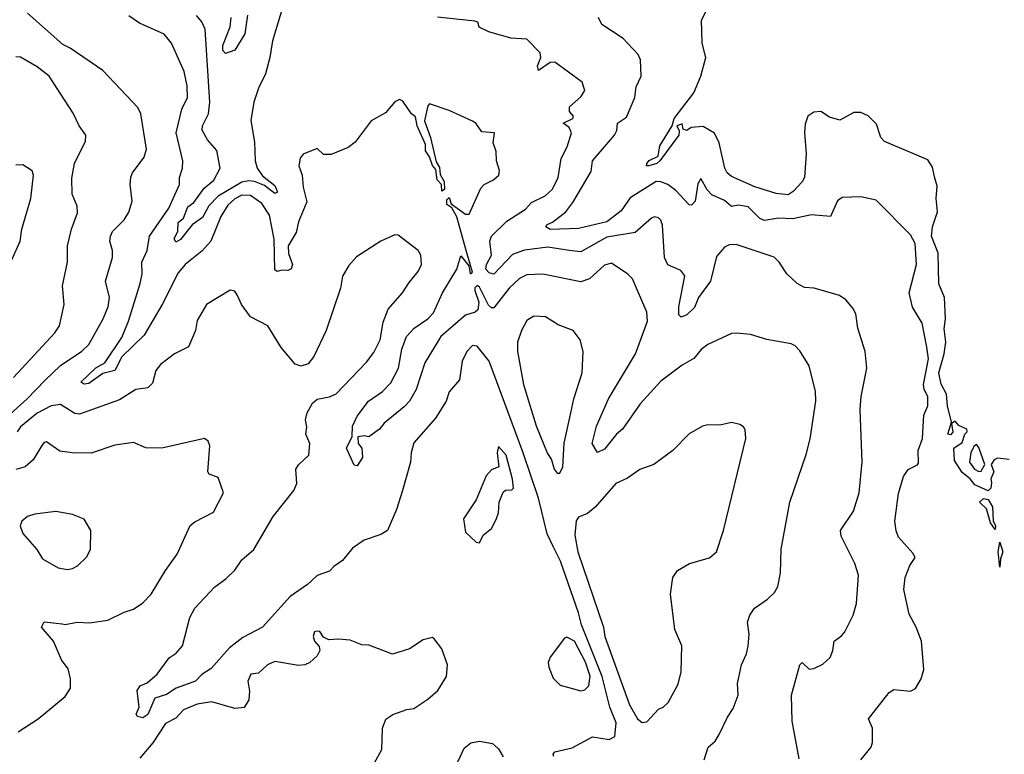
# Model space of a CAD drawing. Extents: x 1246230 to 1426786, y 660032 to 763141.
# Tile 452 of 566: x 1389701 to 1393884, y 707474 to 710595. Entities that reach past the tile are written whole.
import ezdxf

# ---------------------------------------------------------------- set-up
doc = ezdxf.new("R2010")
doc.units = 0

msp = doc.modelspace()

# ---------------------------------------------------------------- linework, layer by layer
at = {"layer": '0CON10XD'}
for points in [[(1389618.2, 708881.8), (1389733.3, 708985), (1389808.3, 709061.7), (1389875, 709126), (1389965, 709187.5), (1389994.6, 709215), (1390055, 709321.9), (1390076.4, 709375), (1390083.3, 709415), (1390065.9, 709485), (1390095.3, 709585), (1390095.3, 709615), (1390084.6, 709655), (1390086.8, 709675), (1390095, 709695.6), (1390144.5, 709745), (1390165, 709778), (1390178.5, 709825), (1390170.8, 709895), (1390173.3, 709926.7), (1390180, 709945), (1390229.4, 710010.6), (1390240.6, 710045), (1390215.6, 710195), (1390202.4, 710222.4), (1390055, 710379.2), (1389916, 710475), (1389885, 710489.4), (1389735, 710623.1)], [(1392608.7, 707451.3), (1392625.9, 707504.1), (1392655, 707530), (1392672.2, 707557.8), (1392707.6, 707632.4), (1392731.7, 707668.3), (1392752.9, 707725), (1392750, 707775), (1392767.5, 707855), (1392788.8, 707901.2), (1392795.8, 707934.2), (1392800, 707985), (1392793.3, 708035), (1392802.5, 708065), (1392822.5, 708095), (1392877.3, 708132.7), (1392907.7, 708162.3), (1392922.3, 708187.7), (1392932.5, 708245), (1392936.4, 708346.4), (1392973.2, 708545), (1393042.4, 708747.6), (1393059.1, 708815), (1393082.7, 708975), (1393081.8, 709015), (1393054.2, 709125), (1393015, 709188), (1392995, 709210), (1392978.3, 709218.3), (1392875, 709236), (1392805, 709257.5), (1392745, 709264.2), (1392725, 709262), (1392623.8, 709215), (1392595.4, 709194.6), (1392564.7, 709155.3), (1392515, 709127.8), (1392425, 709060), (1392336.5, 708963.5), (1392261.5, 708855), (1392236.1, 708833.9), (1392185, 708770.6), (1392155, 708756.2), (1392132.7, 708795), (1392151.8, 708868.2), (1392202.8, 708985), (1392317.5, 709175), (1392367.7, 709315), (1392365, 709353.3), (1392304.3, 709495), (1392285, 709514.3), (1392215, 709560.4), (1392185, 709553.1), (1392121.9, 709495), (1392085, 709482.3), (1391923.8, 709513.8), (1391855, 709511.8), (1391825, 709496.2), (1391780, 709455), (1391715, 709371.4), (1391705, 709371.4), (1391693.1, 709383.1), (1391655, 709459.1), (1391645, 709465.7), (1391635, 709455.5), (1391634.4, 709445), (1391651.2, 709395), (1391647.4, 709362.6), (1391636.7, 709353.3), (1391595, 709340), (1391490, 709250), (1391422.6, 709137.4), (1391385.2, 709024.8), (1391357.1, 708975), (1391335, 708950.4), (1391248.9, 708881.1), (1391230, 708855), (1391185, 708822.5), (1391165, 708827.5), (1391137, 708823), (1391138.8, 708795), (1391154.2, 708775), (1391157.8, 708735), (1391135, 708700.5), (1391122.7, 708702.7), (1391089.1, 708775), (1391113.6, 708825), (1391115, 708868.9), (1391135, 708910.4), (1391182.6, 708975), (1391242.9, 709015), (1391277.2, 709052.8), (1391310, 709115), (1391324.2, 709195.8), (1391345, 709250), (1391377.1, 709285), (1391435.6, 709325), (1391459.5, 709350.5), (1391496.8, 709435), (1391557.6, 709535), (1391575, 709592.5), (1391609.5, 709549.5), (1391614.5, 709515), (1391625, 709522.7), (1391597.5, 709615), (1391558.1, 709758.1), (1391536.4, 709796.4), (1391515, 709810), (1391515, 709830), (1391525, 709840), (1391533.6, 709813.6), (1391595, 709769.2), (1391610.8, 709769.2), (1391660.2, 709879.8), (1391674, 709895), (1391713.3, 709915), (1391736, 709935), (1391738.8, 709955), (1391726, 709995), (1391725.8, 710035.8), (1391712.3, 710072.3), (1391717.5, 710115), (1391665, 710118.6), (1391638.8, 710155), (1391625, 710164), (1391525, 710210), (1391442, 710238), (1391435, 710230), (1391421.4, 710165), (1391446.2, 710095), (1391470.9, 709990.9), (1391485, 709966.7), (1391487.6, 709937.6), (1391505, 709907.5), (1391505.8, 709874.2), (1391495, 709866.7), (1391493.3, 709895), (1391474.5, 709915.5), (1391469.5, 709959.5), (1391455, 709976.2), (1391442.2, 710012.2), (1391425, 710037.5), (1391424.6, 710065), (1391390, 710145), (1391382.1, 710182.1), (1391365, 710195.7), (1391329.2, 710249.2), (1391314.2, 710255.8), (1391295, 710246.2), (1391255, 710199.2), (1391194, 710165), (1391126.2, 710075), (1391097, 710053), (1391025, 710022), (1390992.3, 710022.3), (1390965, 710047.5), (1390905, 710023.3), (1390892.7, 710007.3), (1390887.5, 709975), (1390901.1, 709935), (1390905.6, 709884.4), (1390921.4, 709821.4), (1390885, 709736), (1390875, 709690.8), (1390842.2, 709635), (1390842.4, 709602.4), (1390859.7, 709555), (1390855, 709537.5), (1390840.1, 709529.9), (1390815, 709531.6), (1390795, 709524.8), (1390785, 709532.5), (1390782.4, 709662.4), (1390762.9, 709765), (1390729.2, 709815), (1390682.2, 709847.8), (1390645, 709849.4), (1390615, 709833.9), (1390585, 709807.6), (1390555, 709758.5), (1390513, 709655), (1390475, 709611.3), (1390404.4, 709555.6), (1390375, 709519.7), (1390307.1, 709385), (1390230, 709255), (1390135, 709162.9), (1390105.3, 709104.7), (1390055, 709092), (1389995, 709049.8), (1389975, 709046.5), (1389961.2, 709055), (1390024.3, 709115.7), (1390062.8, 709137.2), (1390134.7, 709245), (1390163.8, 709315), (1390212.9, 709475), (1390221.5, 709515), (1390220, 709565), (1390243.2, 709615), (1390252.9, 709675), (1390334.8, 709795.2), (1390379.7, 709895), (1390379.6, 709925), (1390393.3, 709965), (1390394.7, 709995), (1390365.3, 710115), (1390390.6, 710215), (1390414.1, 710265), (1390412.7, 710315), (1390400.4, 710375), (1390345.6, 710495), (1390315, 710534), (1390210.7, 710580.7), (1390165, 710611.4)], [(1390812.6, 710627.4), (1390774.6, 710505.4), (1390764.5, 710435), (1390745.4, 710365), (1390715, 710303.8), (1390695.3, 710244.7), (1390683.3, 710166.7), (1390699.3, 710075), (1390701.2, 709995), (1390710, 709965), (1390732.2, 709932.2), (1390785, 709890.4), (1390797, 709863), (1390785, 709857.5), (1390740.5, 709890.5), (1390698.2, 709908.2), (1390675, 709911), (1390645, 709904.9), (1390544.5, 709845.5), (1390504.2, 709805), (1390477.5, 709755), (1390433.3, 709723.3), (1390385, 709661.5), (1390365, 709650.8), (1390358.1, 709665), (1390373.1, 709695), (1390375, 709733.1), (1390397.4, 709752.6), (1390415, 709800), (1390441, 709819), (1390485, 709880.2), (1390525.9, 709914.1), (1390553.3, 709965), (1390539.3, 710039.3), (1390498.8, 710085), (1390476, 710126), (1390478, 710145), (1390503.2, 710195), (1390509, 710245), (1390489.1, 710555), (1390475, 710585.6), (1390452.9, 710612.9)], [(1390669.2, 710615), (1390657.5, 710535), (1390615, 710466), (1390575, 710451.4), (1390564.8, 710464.8), (1390563.8, 710485), (1390595.7, 710565), (1390599.4, 710605)], [(1393905, 708726.7), (1393855, 708732.5), (1393840, 708725), (1393827.5, 708705), (1393838.7, 708675), (1393826.7, 708645), (1393829.1, 708629.1), (1393826, 708605), (1393815, 708593.9), (1393759.2, 708619.2), (1393739.2, 708645), (1393705, 708671.9), (1393672.8, 708722.8), (1393670, 708775), (1393705, 708798.6), (1393716.1, 708833.9), (1393725.5, 708845), (1393725, 708856), (1393690.6, 708870.6), (1393675, 708890), (1393660, 708880), (1393665, 708842.5), (1393655, 708831.2), (1393643.3, 708835), (1393660, 708885), (1393641.9, 708955), (1393637.8, 709005), (1393615, 709047.5), (1393605.6, 709095.6), (1393628.9, 709175), (1393635.4, 709224.6), (1393628.2, 709281.8), (1393633.5, 709325), (1393629.4, 709415), (1393605, 709472.5), (1393603, 709603), (1393574.5, 709675), (1393579.2, 709715), (1393600.6, 709779.4), (1393594.8, 709835), (1393598.6, 709888.6), (1393587.4, 709927.4), (1393579.4, 709969.4), (1393559.3, 709999.3), (1393375, 710078.1), (1393359.4, 710095), (1393341.4, 710151.4), (1393305, 710187.3), (1393275, 710200.7), (1393245, 710201.1), (1393185, 710168.8), (1393140.9, 710180.9), (1393105, 710205.4), (1393075, 710202.9), (1393048.9, 710185), (1393037.9, 710152.1), (1393034.6, 710115.4), (1393041.8, 710025), (1393034.4, 709925), (1393025, 709906), (1392987.1, 709865), (1392965, 709851.2), (1392915, 709856.5), (1392824, 709885), (1392725, 709928.7), (1392706.9, 709945), (1392696.5, 709965), (1392672.7, 710072.7), (1392652.6, 710112.6), (1392605, 710141.4), (1392553.3, 710136.7), (1392535, 710124.6), (1392519.3, 710130.7), (1392515, 710152.5), (1392492.5, 710145), (1392502.9, 710122.9), (1392501.8, 710105), (1392420, 709995), (1392407.8, 709985), (1392373.9, 709973.9), (1392364.4, 709974.4), (1392365.6, 709985), (1392375, 709996.7), (1392414, 710015), (1392420.6, 710059.4), (1392473.3, 710145), (1392481.2, 710175), (1392564.8, 710285.2), (1392594.8, 710355.2), (1392616.3, 710435), (1392600.3, 710495), (1392597.1, 710592.9), (1392618, 710635)], [(1393012, 707455), (1392982.1, 707615), (1392979.6, 707725), (1393015, 707853.8), (1393025, 707863.8), (1393055, 707835.7), (1393075, 707838.6), (1393112.8, 707857.2), (1393144.2, 707885), (1393155.7, 707915), (1393160.8, 707955), (1393192.7, 707977.3), (1393205.7, 707994.3), (1393242, 708065), (1393256, 708115), (1393263.8, 708235), (1393249.2, 708285), (1393191.3, 708401.3), (1393188.6, 708425), (1393243, 708507), (1393267.9, 708585), (1393280, 708715), (1393271.3, 708938.7), (1393275.6, 708994.4), (1393299.4, 709115), (1393293.1, 709185), (1393261.4, 709285), (1393252.9, 709345), (1393239.7, 709369.7), (1393211.2, 709405), (1393184.2, 709424.2), (1393075.8, 709454.2), (1393035, 709457.1), (1393004, 709475), (1392960, 709515), (1392927.5, 709565), (1392906.4, 709586.4), (1392745, 709640), (1392715, 709639.2), (1392695, 709629.2), (1392660.5, 709589.5), (1392635.9, 709485), (1392585.3, 709415), (1392567.9, 709372.1), (1392535, 709341.4), (1392511.2, 709331.2), (1392501.7, 709341.7), (1392500.6, 709375), (1392526.9, 709506.9), (1392510.3, 709530.3), (1392455, 709554.5), (1392440, 709585), (1392431.7, 709721.7), (1392425, 709743.3), (1392415, 709754), (1392397.7, 709757.7), (1392385, 709752), (1392315, 709690.9), (1392195, 709671.1), (1392085, 709609.6), (1392035.4, 709614.6), (1391945, 709629), (1391845, 709616.5), (1391795, 709597.7), (1391715, 709514.1), (1391695, 709519.7), (1391680.8, 709535), (1391684.4, 709555.6), (1391705.6, 709595), (1391698.4, 709655), (1391705, 709675.6), (1391770.6, 709739.4), (1391849.3, 709790.7), (1391875, 709818.8), (1391932.9, 709847.1), (1391964.8, 709875.2), (1391988.9, 709925), (1392001.1, 710005), (1392026.7, 710055), (1392045.4, 710115), (1392035, 710137.5), (1392010, 710155), (1392050.8, 710175), (1392054.3, 710185), (1392036.2, 710205), (1392036.2, 710225), (1392085, 710268), (1392102, 710295), (1392090, 710330), (1391975, 710414.3), (1391955, 710413.8), (1391905, 710379.2), (1391900.7, 710399.3), (1391915.3, 710434.7), (1391911.8, 710455), (1391855, 710512), (1391787.3, 710517.3), (1391693.6, 710543.6), (1391653.6, 710563.6), (1391647.5, 710585), (1391635, 710588.8), (1391476.1, 710606.1)], [(1393275, 707451.2), (1393317.5, 707505), (1393323.5, 707525), (1393324.4, 707585), (1393307.5, 707625), (1393328.7, 707651.3), (1393395, 707736.7), (1393415, 707750), (1393485, 707742.5), (1393506.4, 707753.6), (1393530, 707795), (1393541.2, 707835), (1393531.4, 707955), (1393508.9, 708015), (1393479.5, 708069.5), (1393457.2, 708175), (1393462.8, 708225), (1393483, 708277), (1393505, 708310), (1393495, 708328.8), (1393435, 708396.2), (1393423.8, 708423.8), (1393419.1, 708465), (1393435, 708582.5), (1393455.6, 708655), (1393475, 708684), (1393515, 708703.8), (1393518.9, 708711.1), (1393517.5, 708765), (1393536.4, 708816.4), (1393542.2, 708915), (1393558.2, 708955), (1393558.5, 708995), (1393543.7, 709023.6), (1393541, 709045), (1393561.5, 709155), (1393554.5, 709204.5), (1393535.4, 709305.4), (1393494.2, 709374.2), (1393480, 709435), (1393511.1, 709555), (1393504.5, 709645), (1393485, 709681.9), (1393339.1, 709829.1), (1393275, 709842.3), (1393195, 709840.5), (1393174.6, 709825.4), (1393145, 709758.9), (1393065, 709766.8), (1392985, 709749.8), (1392925, 709752.7), (1392865, 709742.7), (1392845, 709750), (1392795, 709800.5), (1392755, 709807.5), (1392725, 709801.1), (1392695, 709827.5), (1392641.7, 709851.7), (1392622.2, 709872.2), (1392595, 709920), (1392581.4, 709898.6), (1392570.9, 709825), (1392555, 709807.8), (1392545, 709809.4), (1392489, 709869), (1392455, 709894.7), (1392425, 709907.1), (1392405, 709907.8), (1392295, 709838.4), (1392256.6, 709783.4), (1392195, 709736.3), (1392075, 709708.7), (1391955, 709703.6), (1391935.8, 709715), (1391941.2, 709725), (1391965, 709734.6), (1392021, 709779), (1392051.3, 709818.7), (1392129.3, 709950.7), (1392133.9, 709995), (1392228.2, 710105), (1392238.2, 710125), (1392240.8, 710155), (1392278.3, 710181.7), (1392314.5, 710265), (1392320.2, 710309.8), (1392340.5, 710355), (1392338.8, 710425), (1392327.9, 710447.9), (1392265, 710515.7), (1392174.5, 710574.5), (1392160, 710605)], [(1389674.4, 709075), (1389850.6, 709265), (1389870.6, 709295), (1389889.5, 709385), (1389882.9, 709465), (1389904.5, 709565), (1389904.5, 709635), (1389920.9, 709705), (1389946.9, 709775), (1389945, 709802.5), (1389924.5, 709854.5), (1389922.6, 709922.6), (1389934.4, 709985), (1389981.1, 710078.9), (1389982.2, 710105), (1389954.4, 710145), (1389928.8, 710198.8), (1389826.7, 710355), (1389775.7, 710395), (1389705, 710435.6), (1389685, 710438.1)], [(1389668.1, 709575), (1389703.5, 709655), (1389710.9, 709705), (1389747.9, 709835), (1389759.2, 709935), (1389753.6, 709953.6), (1389715, 709978.8), (1389685, 709977.5)], [(1391970.8, 707465), (1391967.5, 707475), (1391974.6, 707485.4), (1392047.7, 707502.3), (1392135, 707548.2), (1392205, 707536.5), (1392229.7, 707550.3), (1392235, 707608.1), (1392208.7, 707675), (1392175.5, 707805.5), (1392087.6, 708025), (1392075.6, 708075), (1391998.7, 708295), (1391968.7, 708355), (1391941.4, 708411.4), (1391905, 708563.1), (1391839.9, 708755), (1391696.1, 709145), (1391645, 709208.8), (1391625, 709211.5), (1391600.6, 709185), (1391581.5, 709145), (1391569.2, 709065), (1391525.5, 709014.5), (1391513.1, 708975), (1391467.3, 708902.7), (1391375, 708798), (1391363.6, 708755), (1391361.1, 708715), (1391327.1, 708595), (1391302.5, 708515), (1391263.8, 708425), (1391235, 708408), (1391165, 708384.3), (1391115, 708350.6), (1391072.7, 708297.3), (1391035, 708272), (1391017.5, 708252.5), (1390965, 708234.3), (1390924, 708196), (1390850.5, 708145), (1390732.3, 708015), (1390649.8, 707970.2), (1390592.8, 707927.2), (1390515, 707839.1), (1390475, 707813.8), (1390447.5, 707785), (1390365.4, 707754.6), (1390325, 707728.5), (1390275, 707712.7), (1390245, 707643.5), (1390225, 707629.2), (1390202, 707635), (1390196, 707645), (1390209.2, 707675), (1390200, 707745), (1390212.5, 707765), (1390242.1, 707777.9), (1390285.6, 707815), (1390335.6, 707884.4), (1390365.9, 707904.1), (1390392.5, 707935), (1390424.4, 708055), (1390445, 708095.8), (1390528.9, 708185), (1390578.8, 708221.2), (1390615, 708256.9), (1390645, 708300), (1390695.5, 708345), (1390777.3, 708485), (1390865.4, 708595), (1390879.1, 708625), (1390874.5, 708685.5), (1390885, 708704), (1390930, 708745), (1390934.2, 708795), (1390916.7, 708835), (1390921.2, 708865), (1390916, 708895), (1390922.5, 708925), (1390945, 708966.2), (1390965, 708983.3), (1391017, 708993), (1391045, 709005.8), (1391175, 709140), (1391205, 709180.8), (1391232.7, 709235), (1391245, 709310), (1391266.9, 709365), (1391328, 709435), (1391355, 709478.8), (1391393.8, 709525), (1391408, 709555), (1391405.8, 709594.2), (1391393.8, 709615), (1391309.5, 709679.5), (1391295, 709681.2), (1391235, 709653.8), (1391131.9, 709588.1), (1391099.7, 709550.3), (1391072.5, 709505), (1391064.3, 709455), (1391002.5, 709275), (1390951.2, 709165), (1390926.2, 709133.8), (1390895, 709123.8), (1390871.7, 709131.7), (1390812.4, 709202.4), (1390755, 709294), (1390682.2, 709332.2), (1390643.8, 709385), (1390626.7, 709423.3), (1390615, 709442.5), (1390595, 709446.7), (1390494.5, 709385.5), (1390455, 709316.7), (1390448, 709275), (1390418.8, 709205), (1390358.8, 709175), (1390299.3, 709130.7), (1390280, 709105), (1390265, 709051.2), (1390245, 709031.9), (1390195, 709023.6), (1390125, 708980.4), (1389955, 708920), (1389935, 708922.9), (1389875, 708960.3), (1389835, 708955.2), (1389775, 708924), (1389704.1, 708865), (1389691, 708845)], [(1391995, 708668.6), (1392007.9, 708695), (1392014.3, 708795.7), (1392037.5, 708905), (1392055.6, 708985), (1392090.6, 709095), (1392094.3, 709185.7), (1392081.9, 709235), (1392052, 709275), (1391989.1, 709299.1), (1391935, 709332.7), (1391885, 709335.5), (1391855, 709317.5), (1391832.2, 709275), (1391816.2, 709225), (1391816.5, 709185), (1391841, 709045), (1391895, 708869.7), (1391942, 708755), (1391960.8, 708725), (1391971.2, 708685), (1391985, 708668.6), (1391995, 708668.6)], [(1392345, 707609.5), (1392365, 707612.5), (1392415, 707666), (1392435, 707674), (1392455.4, 707694.6), (1392497.8, 707772.2), (1392510.9, 707825), (1392513.3, 707935), (1392484.4, 708005), (1392465.5, 708155), (1392475.6, 708225), (1392495, 708255.7), (1392546.7, 708285), (1392631.7, 708308.3), (1392660.8, 708335), (1392691.4, 708425), (1392786.1, 708816.1), (1392783.3, 708853.3), (1392776, 708866), (1392760, 708875), (1392725, 708883.3), (1392675, 708872), (1392625, 708874), (1392602.1, 708867.9), (1392545, 708836.2), (1392475.7, 708764.3), (1392395, 708705.8), (1392335.5, 708684.5), (1392282.8, 708647.2), (1392234.2, 708625), (1392145.8, 708524.2), (1392113.3, 708496.7), (1392075, 708482), (1392064.5, 708465.5), (1392058.8, 708405), (1392071.5, 708335), (1392181.3, 708015), (1392187.5, 707975), (1392291.6, 707685), (1392325, 707624.6), (1392345, 707609.5)], [(1389695, 707570), (1389780, 707625), (1389895, 707720.5), (1389917.1, 707755), (1389916.8, 707795), (1389907, 707837), (1389878.9, 707875), (1389844.4, 707954.4), (1389794.5, 708015), (1389805, 708036.7), (1389881.4, 708028.6), (1389895, 708025.7), (1389945, 708035.5), (1389997.2, 708032.8), (1390076.1, 708043.9), (1390145, 708078.5), (1390185, 708091.5), (1390225, 708118.1), (1390259.4, 708155), (1390320, 708255), (1390370.8, 708325), (1390425, 708446.2), (1390445, 708462.5), (1390525, 708502.5), (1390566.7, 708585), (1390545, 708650), (1390506.7, 708665), (1390500, 708675), (1390508.8, 708785), (1390502.5, 708805), (1390486.2, 708816.2), (1390305, 708774.3), (1390236.8, 708776.8), (1390185, 708799.2), (1390105, 708787.5), (1390005, 708754.2), (1389924.5, 708754.5), (1389872.1, 708762.1), (1389815, 708801.2), (1389805, 708798.8), (1389795, 708786.2), (1389758.2, 708725), (1389725, 708695.3), (1389685, 708684.7)], [(1391655, 708372.5), (1391670, 708405), (1391705.8, 708434.2), (1391725, 708472.5), (1391735, 708500), (1391738, 708545), (1391755, 708587.5), (1391765, 708596.7), (1391792.3, 708597.7), (1391798.6, 708605), (1391795, 708642.5), (1391767.9, 708745), (1391735, 708782.5), (1391730, 708755), (1391736.7, 708695), (1391705, 708682.5), (1391682.7, 708657.3), (1391640, 708555), (1391586.7, 708475), (1391595, 708417.5), (1391640, 708375), (1391655, 708372.5)], [(1393775, 708675.5), (1393785, 708677.8), (1393801.2, 708705), (1393775, 708777.5), (1393765, 708790), (1393755, 708782.5), (1393741.1, 708755), (1393735.6, 708715), (1393756.7, 708685), (1393775, 708675.5)], [(1393845, 708428.8), (1393825, 708458), (1393807.5, 708517.5), (1393778.6, 708545), (1393795, 708560.9), (1393815, 708557.3), (1393833.4, 708525), (1393836.3, 708466.3), (1393846.7, 708445), (1393845, 708428.8)], [(1389905, 708259.4), (1389925, 708264.2), (1389946.7, 708275), (1389985, 708311.2), (1390002, 708345), (1390004, 708425), (1389975, 708473.8), (1389925, 708492.5), (1389855, 708505.7), (1389765, 708494), (1389735, 708484), (1389710, 708465), (1389703.3, 708445), (1389715, 708412.5), (1389774, 708345), (1389798.8, 708305), (1389865, 708267.1), (1389905, 708259.4)], [(1393865, 708268.8), (1393858, 708335), (1393865, 708376.2), (1393878.1, 708335), (1393866.9, 708305), (1393865, 708268.8)], [(1391207.5, 707435), (1391239.4, 707495), (1391242, 707585), (1391256.4, 707623.6), (1391286.1, 707643.9), (1391346.1, 707663.9), (1391375, 707668.8), (1391435, 707708), (1391478, 707745), (1391514.2, 707805), (1391518.6, 707855), (1391495, 707922.5), (1391462.5, 707965), (1391455, 707970), (1391415, 707961.2), (1391357.1, 707922.9), (1391285, 707900), (1391185, 707937.5), (1391155, 707938.8), (1391105, 707959.4), (1391055, 707963.8), (1391015, 707960), (1390991.7, 707971.7), (1390975.5, 707995.5), (1390965, 707998), (1390953.3, 707995), (1390947.5, 707975), (1390953.3, 707955), (1390972.7, 707932.7), (1390975.7, 707915), (1390965, 707892), (1390933.3, 707865), (1390912.5, 707855), (1390885, 707851.9), (1390785, 707868.6), (1390753.8, 707855), (1390715, 707819.2), (1390683.3, 707815), (1390670, 707785), (1390677.3, 707742.7), (1390674.4, 707705.6), (1390655, 707672.5), (1390615, 707668.6), (1390517.6, 707697.6), (1390455, 707687.5), (1390396.4, 707663.6), (1390365, 707627.9), (1390320.5, 707605), (1390267.1, 707522.9), (1390211.7, 707458.3)], [(1392085, 707744), (1392101.2, 707748.8), (1392119.2, 707765), (1392124.4, 707805.6), (1392105, 707866.2), (1392058.1, 707955), (1392025, 707972.5), (1392015, 707967.5), (1391955, 707887.5), (1391946.2, 707865), (1391948.8, 707845), (1391967.7, 707797.7), (1391997.7, 707767.7), (1392085, 707744)], [(1391545.7, 707405), (1391589.8, 707500.2), (1391617.6, 707522.4), (1391655, 707530), (1391709.5, 707519.5), (1391735, 707497.5), (1391755, 707463.8)]]:
    msp.add_lwpolyline(points, dxfattribs=at)

doc.saveas('drawing.dxf')
